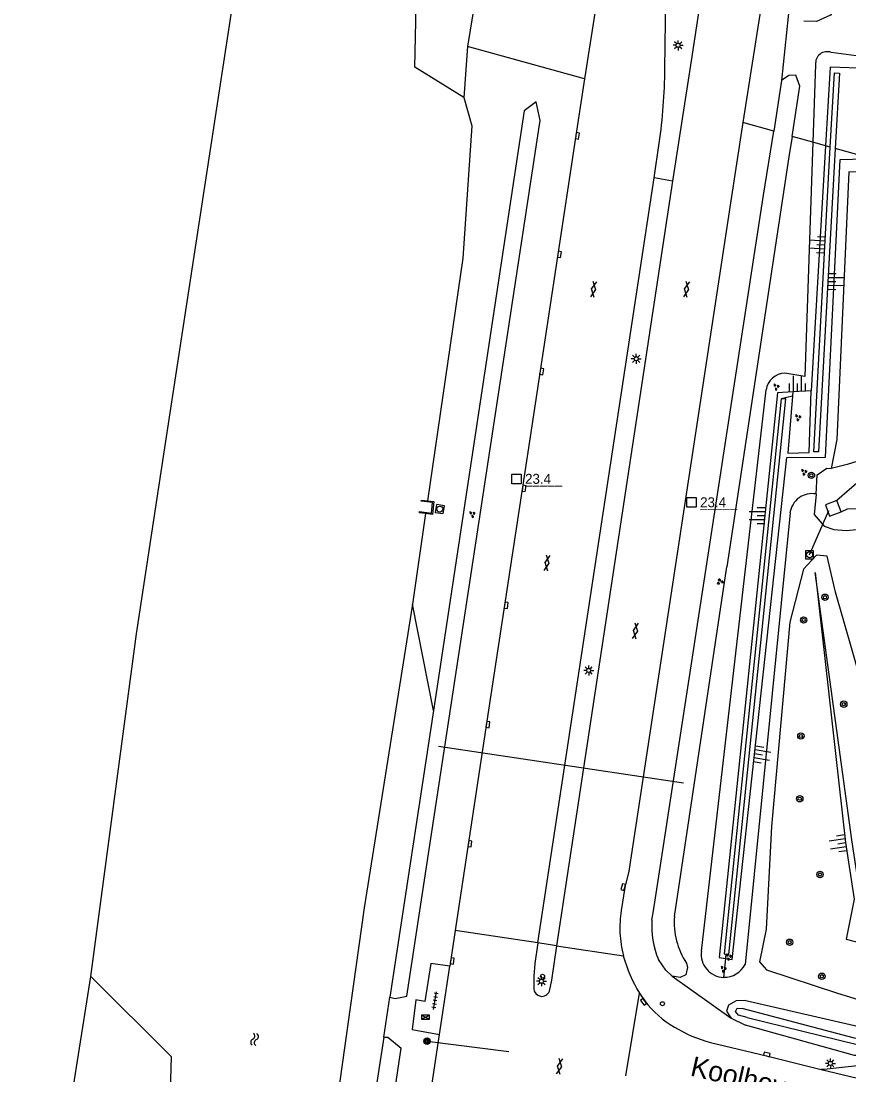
# Model space of a CAD drawing. Extents: x 125000 to 129004, y 397500 to 399008.
# Drawn here: x 126055.1 to 126158.9, y 398420 to 398552.1 of the extents above; entities that cross this region are included whole.
import ezdxf

# ---------------------------------------------------------------- set-up
doc = ezdxf.new("R2010")
doc.units = 0
for name, color, linetype in [('gg-afsc-geluidsscherm', 7, 'Continuous'), ('gg-anno-openbare ruimte label', 7, 'Continuous'), ('gg-knt-BGT kruinlijn', 7, 'Continuous'), ('gg-knt-bovenkant onderkant talud', 7, 'Continuous'), ('gg-knt-verharding', 7, 'Continuous'), ('gg-knt-verharding nz', 7, 'Continuous'), ('gg-kntw-bovenkant insteek waterloop', 7, 'Continuous'), ('gg-kntw-greppel-droge sloot', 7, 'Continuous'), ('gg-kntw-waterlijn', 7, 'Continuous'), ('gg-kwrk-duiker nz buis', 7, 'Continuous'), ('gg-kwrk-uitstroombak niveau min 01', 7, 'Continuous'), ('gt-anno-nummer hm paal', 7, 'Continuous'), ('gt-grn-groengrens', 7, 'Continuous'), ('gt-grn-groengrens NZ', 7, 'Continuous'), ('gt-grn-vlakafsluiter', 7, 'Continuous'), ('gt-grn-weggrens', 7, 'Continuous'), ('gt-knt-lijn portaal', 7, 'Continuous'), ('gt-symb-boom', 7, 'Continuous'), ('gt-symb-gesloten verharding', 7, 'Continuous'), ('gt-symb-groenvak', 7, 'Continuous'), ('gt-symb-hm paal', 7, 'Continuous'), ('gt-symb-kolk', 7, 'Continuous'), ('gt-symb-lichtmast', 7, 'Continuous'), ('gt-symb-portaalmast', 7, 'Continuous'), ('gt-symb-rioolschacht', 7, 'Continuous'), ('gt-symb-talud symbool', 7, 'Continuous'), ('gt-symb-tegel verharding', 7, 'Continuous'), ('gt-symb-verkeersregelinstallatiekast', 7, 'Continuous'), ('gt-symb-verkeersregelinstallatiepaal', 7, 'Continuous'), ('gt-symb-watersymbool', 7, 'Continuous'), ('gx-grn-maaiveld', 7, 'Continuous')]:
    doc.layers.add(name, color=color, linetype=linetype)

# ---------------------------------------------------------------- blocks, each defined once
blk = doc.blocks.new('gt0-LMAST')
at = {"layer": 'gt-symb-lichtmast'}
for p, q in [((-0.18, 0.17), (-0.45, 0.44)), ((-0.01, 0.25), (-0.01, 0.62)), ((0.17, 0.17), (0.44, 0.44)), ((-0.26, 0), (-0.63, 0)), ((-0.18, -0.18), (-0.45, -0.45)), ((-0.01, -0.25), (-0.01, -0.63)), ((0.44, -0.45), (0.17, -0.18)), ((0.24, 0), (0.62, 0))]:
    blk.add_line(p, q, dxfattribs=at)
blk.add_circle((-0.01, 0), 0.25, dxfattribs=at)
blk = doc.blocks.new('gt0-TALUD_1')
at = {"layer": 'gt-symb-talud symbool'}
for p, q in [((-1, -1), (-1, 0)), ((-0.5, -2), (-0.5, 0)), ((0, -1), (0, 0)), ((0.5, -2), (0.5, 0)), ((1, -1), (1, 0))]:
    blk.add_line(p, q, dxfattribs=at)
blk = doc.blocks.new('gt0-GRVAK')
at = {"layer": 'gt-symb-groenvak'}
for p, q in [((-0.11, 0.19), (-0.23, 0.24)), ((-0.18, 0.15), (0.09, 0.15)), ((-0.09, 0.21), (-0.16, 0.32)), ((-0.05, 0.21), (-0.05, 0.39)), ((0, 0.21), (0.06, 0.32)), ((0.01, 0.19), (0.13, 0.24)), ((0.26, -0.05), (0.2, 0.06)), ((0.3, -0.05), (0.3, 0.13)), ((0.35, -0.05), (0.41, 0.06)), ((-0.24, -0.23), (-0.36, -0.18)), ((-0.32, -0.26), (-0.05, -0.26)), ((-0.23, -0.21), (-0.29, -0.09)), ((-0.18, -0.2), (-0.18, -0.02)), ((-0.14, -0.21), (-0.07, -0.09)), ((-0.12, -0.23), (0, -0.18)), ((0.24, -0.07), (0.12, -0.02)), ((0.17, -0.11), (0.44, -0.11)), ((0.37, -0.07), (0.49, -0.02))]:
    blk.add_line(p, q, dxfattribs=at)
blk = doc.blocks.new('gt0-GESVH1')
at = {"layer": 'gt-symb-gesloten verharding'}
for p, q in [((-0.99, -0.26), (0.01, 0.24)), ((0.01, -0.26), (-0.99, 0.24)), ((0.01, 0.24), (1.01, -0.26)), ((1.01, 0.24), (0.01, -0.26))]:
    blk.add_line(p, q, dxfattribs=at)
blk = doc.blocks.new('gt0-BOOM')
at = {"layer": 'gt-symb-boom'}
for radius in [0.4, 0.2]:
    blk.add_circle((0, 0), radius, dxfattribs=at)
blk = doc.blocks.new('gt0-RS')
at = {"layer": 'gt-symb-rioolschacht'}
blk.add_lwpolyline([(-0.5, -0.5), (0.5, -0.5), (0.5, 0.5), (-0.5, 0.5)], close=True, dxfattribs=at)
blk.add_circle((0, 0), 0.375, dxfattribs=at)
blk = doc.blocks.new('gt0-HMpaal')
at = {"layer": 'gt-symb-hm paal'}
blk.add_lwpolyline([(-0.6, 0.6), (0.6, 0.6), (0.6, -0.6), (-0.6, -0.6)], close=True, dxfattribs=at)
blk = doc.blocks.new('gt0-KOLK')
at = {"layer": 'gt-symb-kolk'}
blk.add_lwpolyline([(0, 0), (0.37, 0), (0.37, 0.4), (-0.38, 0.4), (-0.38, 0), (0, 0)], dxfattribs=at)
blk = doc.blocks.new('gt0-VIPAAL')
at = {"layer": 'gt-symb-verkeersregelinstallatiepaal'}
blk.add_circle((0, 0), 0.25, dxfattribs=at)
blk = doc.blocks.new('gt0-PORTM')
at = {"layer": 'gt-symb-portaalmast'}
for radius in [0.4, 0.33, 0.27, 0.21, 0.15]:
    blk.add_circle((0, 0), radius, dxfattribs=at)
blk = doc.blocks.new('gt0-VRIKST')
at = {"layer": 'gt-symb-verkeersregelinstallatiekast'}
for p, q in [((-0.5, -0.25), (0.5, 0.25)), ((-0.5, 0.25), (0.5, -0.25))]:
    blk.add_line(p, q, dxfattribs=at)
blk.add_lwpolyline([(0.5, 0.25), (-0.5, 0.25), (-0.5, -0.25), (0.5, -0.25)], close=True, dxfattribs=at)
blk = doc.blocks.new('gt0-TEG1')
at = {"layer": 'gt-symb-tegel verharding'}
for p, q in [((-1.12, 0), (1.12, 0)), ((-0.9, -0.25), (-0.9, 0.25)), ((-0.45, -0.25), (-0.45, 0.25)), ((0, -0.25), (0, 0.25)), ((0.45, -0.25), (0.45, 0.25)), ((0.9, -0.25), (0.9, 0.25))]:
    blk.add_line(p, q, dxfattribs=at)
blk = doc.blocks.new('gt0-WA')
at = {"layer": 'gt-symb-watersymbool'}
for centre, start, end in [((-0.32, 0.02), 28.0725, 151.9275), ((0.43, 0.42), 208.0725, 331.9275), ((-0.32, -0.43), 28.0725, 151.9275), ((0.43, -0.03), 208.0725, 331.9275)]:
    blk.add_arc(centre, 0.425, start, end, dxfattribs=at)

msp = doc.modelspace()

# ---------------------------------------------------------------- linework, layer by layer
at = {"layer": 'gg-afsc-geluidsscherm'}
for points in [[(126156.6, 398536.33), (126157.11, 398545.62), (126157.74, 398545.59), (126157.23, 398536.16)], [(126157.23, 398536.16), (126155.14, 398498.11), (126154.52, 398498.1), (126156.6, 398536.33)], [(126150.43, 398504.77), (126143.29, 398435.14), (126143.54, 398435.11)], [(126143.54, 398435.11), (126143.89, 398435.06), (126151.03, 398504.74), (126150.43, 398504.77)]]:
    msp.add_lwpolyline(points, dxfattribs=at)
at = {"layer": 'gg-knt-BGT kruinlijn'}
for p, q in [((126156.01, 398536.5), (126154.2, 398505.77)), ((126154.2, 398505.77), (126151.92, 398505.62))]:
    msp.add_line(p, q, dxfattribs=at)
for points in [[(126196.61, 398728.05), (126161.36, 398546.18), (126156.59, 398546.33), (126156.01, 398536.5)], [(126143.49, 398434.58), (126144.3, 398434.45), (126151.15, 398497.42), (126156.01, 398497.45), (126157.84, 398534.78), (126160.93, 398534.85), (126160.98, 398535.11)], [(126151.92, 398505.62), (126150, 398505.5), (126142.66, 398434.72), (126143.49, 398434.58)], [(126146.17, 398427.19), (126145.08, 398427.48), (126144.72, 398427.91), (126144.91, 398428.33), (126145.54, 398428.32)], [(126146.17, 398427.19), (126159.97, 398423.77), (126160.92, 398423.8), (126160.96, 398424.29), (126159.65, 398424.58), (126145.54, 398428.32)]]:
    msp.add_lwpolyline(points, dxfattribs=at)
at = {"layer": 'gg-knt-bovenkant onderkant talud'}
for p, q in [((126154.76, 398546.67), (126154.42, 398536.94)), ((126140.44, 398435.5), (126148.55, 398505.88)), ((126151.55, 398490.46), (126145.92, 398433.83)), ((126146.03, 398429.31), (126160.72, 398425.93)), ((126143.95, 398427.38), (126144.15, 398427.08)), ((126144.15, 398427.08), (126145.98, 398426.22))]:
    msp.add_line(p, q, dxfattribs=at)
for points in [[(126194.86, 398728.47), (126160.48, 398547.68), (126156.72, 398548.19)], [(126154.42, 398536.94), (126153.4, 398507.57), (126150.9, 398507.99)], [(126162.33, 398534.73), (126162.01, 398533.11), (126158.92, 398533.23), (126157.4, 398499.66), (126156.71, 398496.02)], [(126149.21, 398451.11), (126148.55, 398438.27), (126147.73, 398434.15), (126148.6, 398433.16), (126157.51, 398430.23), (126164.87, 398427.96), (126171.13, 398425.89), (126171.8, 398426.91), (126168.28, 398439.02), (126164.73, 398453.91), (126160.49, 398469.3), (126157.27, 398480.5), (126156.2, 398485.04), (126154.89, 398485.15), (126153.22, 398483.4), (126151.51, 398476.76), (126149.21, 398451.11)], [(126159.59, 398442.02), (126158.61, 398436.98), (126161.65, 398436.2), (126160.88, 398439), (126159.28, 398449.44), (126154.69, 398483), (126158.52, 398449.12), (126159.59, 398442.02)], [(126146.03, 398429.31), (126144.79, 398429.28), (126143.83, 398428.74), (126143.57, 398427.95), (126143.95, 398427.38)], [(126160.72, 398425.93), (126161.83, 398425.38), (126162.43, 398424.53), (126162.32, 398423.31), (126161.59, 398422.43), (126159.64, 398422.43), (126145.98, 398426.22)]]:
    msp.add_lwpolyline(points, dxfattribs=at)
for centre, radius, start, end in [((126156.22, 398546.82), 1.47, 69.8361, 186.023), ((126150.96, 398505.55), 2.43, 91.402, 172.227), ((126154.33, 398490.05), 2.82, 79.7909, 171.5218), ((126143.31, 398435.11), 2.9, 172.315, 268.6462), ((126143.31, 398435.12), 2.9, 268.6698, 333.7108)]:
    msp.add_arc(centre, radius, start, end, dxfattribs=at)
at = {"layer": 'gg-knt-verharding'}
for p, q in [((126135.86, 398546.14), (126136.02, 398558.33)), ((126148.29, 398556.45), (126145.64, 398539.4)), ((126125.8, 398544.89), (126124.69, 398537.76)), ((126145.64, 398539.4), (126144.03, 398529.06)), ((126134.51, 398532.46), (126135.15, 398536.81)), ((126119.94, 398436.52), (126134.51, 398532.46)), ((126136.8, 398532.05), (126122.29, 398436.17)), ((126109.58, 398438.09), (126108.91, 398433.63)), ((126107.61, 398425.05), (126108.91, 398433.63)), ((126103.47, 398397.57), (126107.61, 398425.05)), ((126155.47, 398420.67), (126181.84, 398414.2))]:
    msp.add_line(p, q, dxfattribs=at)
for points in [[(126128.06, 398559.55), (126127.08, 398553.12), (126125.8, 398544.89)], [(126140.74, 398557.61), (126139.15, 398547.15), (126136.8, 398532.05)], [(126124.69, 398537.76), (126118.97, 398500), (126113.96, 398467.09), (126109.58, 398438.09)], [(126144.03, 398529.06), (126131.36, 398445.52), (126130.83, 398443.49), (126130.39, 398440.58)], [(126119.94, 398436.52), (126119.55, 398433.94), (126119.41, 398432.37), (126119.41, 398430.8)], [(126122.29, 398436.17), (126121.64, 398431.87), (126121.37, 398430.48)], [(126108.91, 398433.63), (126106.52, 398433.96), (126105.77, 398429.2), (126104.62, 398429.39), (126104.16, 398425.68), (126107.61, 398425.05)], [(126141.58, 398424.05), (126148.6, 398422.35), (126155.47, 398420.67)], [(126162.25, 398421.37), (126155.85, 398420.65), (126155.65, 398420.65), (126155.47, 398420.67)]]:
    msp.add_lwpolyline(points, dxfattribs=at)
for centre, radius, start, end in [((126064.91, 398546.8), 70.95, 351.9045, 359.4662), ((126144.33, 398438.37), 14.12, 170.9976, 182.3514), ((126144.87, 398438.48), 14.66, 182.6778, 194.1201), ((126147.61, 398439.49), 17.57, 195.1394, 211.7786), ((126120.43, 398430.85), 1.02, 182.5359, 338.8143), ((126147.57, 398439.46), 17.51, 211.7553, 215.6248), ((126143.55, 398437.15), 12.92, 217.6955, 239.9132), ((126145.35, 398439.12), 15.53, 237.8272, 255.957)]:
    msp.add_arc(centre, radius, start, end, dxfattribs=at)
at = {"layer": 'gg-knt-verharding nz'}
msp.add_line((126122.29, 398436.17), (126119.94, 398436.52), dxfattribs=at)
at = {"layer": 'gg-kntw-bovenkant insteek waterloop'}
for p, q in [((126105.86, 398490.37), (126104.21, 398479)), ((126134.24, 398439.4), (126134.42, 398440.57))]:
    msp.add_line(p, q, dxfattribs=at)
for points in [[(126110.66, 398542.54), (126104.52, 398546.36), (126104.76, 398557.87), (126107.84, 398581.42), (126113.76, 398616.03), (126120.84, 398659.3), (126127.63, 398719.14), (126122.25, 398729.36), (126117.37, 398729.58)], [(126191.19, 398729.36), (126165.51, 398592), (126157.77, 398554.82), (126156.63, 398552.89), (126154.88, 398552.07), (126153.27, 398552.13)], [(126073.36, 398500), (126082.45, 398559.25), (126089.19, 398602.57), (126102.6, 398690.36), (126107.73, 398722.89)], [(126110.66, 398542.54), (126111.64, 398539), (126110.53, 398522.38), (126106.1, 398491.97)], [(126063.89, 398432.3), (126069.59, 398475.28), (126073.36, 398500)], [(126173.96, 398493.51), (126173.26, 398495.45), (126171.55, 398497.19), (126170.28, 398497.39), (126161.68, 398497.45), (126158.72, 398496.53), (126156.71, 398496.02)], [(126154.83, 398492.82), (126154.94, 398495.22), (126156.15, 398496.05), (126156.71, 398496.02)], [(126154.83, 398492.82), (126154.56, 398490.27), (126155.84, 398488.78), (126157.06, 398488.37), (126158.59, 398488.24), (126171.43, 398489.44), (126173.02, 398490.26), (126173.3, 398490.85), (126173.96, 398493.51)], [(126104.21, 398479), (126098.16, 398440.94), (126095.07, 398418.91), (126091.52, 398396.32)], [(126073.09, 398391.14), (126074.01, 398422.25), (126063.89, 398432.3)]]:
    msp.add_lwpolyline(points, dxfattribs=at)
at = {"layer": 'gg-kntw-greppel-droge sloot'}
for p, q in [((126150.49, 398544.67), (126149.5, 398538.32)), ((126148.24, 398530.29), (126149.5, 398538.32)), ((126151.81, 398537.67), (126151.41, 398535.1)), ((126151.41, 398535.1), (126143.61, 398483.7)), ((126134.42, 398440.57), (126148.24, 398530.29)), ((126137.05, 398439.85), (126143.61, 398483.7)), ((126106.83, 398465.67), (126101.39, 398429.74))]:
    msp.add_line(p, q, dxfattribs=at)
for points in [[(126151.81, 398537.67), (126152.8, 398543.97), (126152.28, 398545.33), (126151.4, 398545.31), (126150.49, 398544.67)], [(126101.39, 398429.74), (126102.03, 398429.58), (126103.49, 398429.87), (126120.21, 398539.67), (126119.74, 398542.01), (126118.21, 398540.88), (126106.83, 398465.67)], [(126136.79, 398432.35), (126135.98, 398433.1), (126135.04, 398434.44)], [(126138.56, 398434.01), (126138.68, 398433.43), (126138.47, 398432.52), (126137.76, 398432.2), (126136.79, 398432.35)], [(126100.6, 398424.71), (126089.64, 398353.62), (126082.64, 398306.83)], [(126100.6, 398424.71), (126101.14, 398424.72), (126102.79, 398423.33)], [(126085.45, 398306.84), (126092.33, 398353.32), (126102.79, 398423.33)]]:
    msp.add_lwpolyline(points, dxfattribs=at)
for centre, radius, start, end in [((126146.48, 398439.17), 9.46, 175.8794, 213.1003), ((126145.24, 398438.63), 11.03, 176.033, 202.3745)]:
    msp.add_arc(centre, radius, start, end, dxfattribs=at)
at = {"layer": 'gg-kntw-waterlijn'}
msp.add_lwpolyline([(126157.96, 398490.57), (126158.75, 398490.98), (126170.23, 398491.1), (126171.71, 398492.71), (126171.61, 398493.71), (126169.83, 398495.18), (126161.44, 398494.92), (126159.92, 398494.18), (126157.42, 398492)], dxfattribs=at)
at = {"layer": 'gg-kwrk-duiker nz buis'}
for p, q in [((126154.01, 398485.21), (126156.4, 398490.75)), ((126107.47, 398461.19), (126138.18, 398456.6))]:
    msp.add_line(p, q, dxfattribs=at)
at = {"layer": 'gg-kwrk-uitstroombak niveau min 01'}
msp.add_line((126157.96, 398490.57), (126157.42, 398492), dxfattribs=at)
for points in [[(126105.86, 398490.37), (126105.08, 398490.47), (126105.1, 398490.62), (126106.58, 398490.43), (126106.72, 398491.74), (126105.31, 398491.92), (126105.33, 398492.07), (126106.1, 398491.97)], [(126106.1, 398491.97), (126106.88, 398491.87), (126106.72, 398490.26), (126105.86, 398490.37)], [(126157.42, 398492), (126155.98, 398491.45), (126156.52, 398490.03), (126157.96, 398490.57)]]:
    msp.add_lwpolyline(points, dxfattribs=at)
at = {"layer": 'gt-grn-groengrens'}
for p, q in [((126113.43, 398563.05), (126111.12, 398548.96)), ((126111.12, 398548.96), (126110.66, 398542.54)), ((126125.8, 398544.89), (126111.12, 398548.96)), ((126149.5, 398538.32), (126145.64, 398539.4)), ((126154.42, 398536.94), (126151.81, 398537.67)), ((126156.01, 398536.5), (126154.42, 398536.94)), ((126156.6, 398536.33), (126156.01, 398536.5)), ((126160.98, 398535.11), (126157.23, 398536.16)), ((126151.88, 398505.1), (126150.43, 398504.77)), ((126151.92, 398505.62), (126151.88, 398505.1)), ((126106.83, 398465.67), (126104.21, 398479)), ((126143.24, 398432.21), (126143.49, 398434.58)), ((126143.49, 398434.58), (126143.54, 398435.11)), ((126100.6, 398424.71), (126101.39, 398429.74))]:
    msp.add_line(p, q, dxfattribs=at)
msp.add_lwpolyline([(126151.88, 398505.1), (126151.28, 398497.95), (126153.96, 398498.01), (126154.2, 398505.77)], dxfattribs=at)
at = {"layer": 'gt-grn-groengrens NZ'}
for p, q in [((126151.52, 398554.73), (126150.49, 398544.67)), ((126136.79, 398432.35), (126144.15, 398427.08))]:
    msp.add_line(p, q, dxfattribs=at)
at = {"layer": 'gt-grn-vlakafsluiter'}
msp.add_line((126136.8, 398532.05), (126134.51, 398532.46), dxfattribs=at)
at = {"layer": 'gt-grn-weggrens'}
for p, q in [((126119.94, 398436.52), (126109.58, 398438.09)), ((126122.29, 398436.17), (126130.65, 398434.9)), ((126130.96, 398419.88), (126132.68, 398430.24))]:
    msp.add_line(p, q, dxfattribs=at)
at = {"layer": 'gt-knt-lijn portaal'}
msp.add_line((126106.04, 398424.21), (126116.29, 398422.91), dxfattribs=at)
at = {"layer": 'gx-grn-maaiveld'}
msp.add_line((126055.14, 398377.62), (126063.89, 398432.3), dxfattribs=at)

# ---------------------------------------------------------------- block references
at = {"layer": 'gt-symb-boom'}
for p in [(126154.23, 398495.17), (126155.93, 398479.88), (126153.26, 398477.02), (126158.29, 398466.47), (126152.91, 398462.47), (126152.77, 398454.61), (126155.31, 398445.11), (126151.51, 398436.62), (126155.54, 398432.35)]:
    msp.add_blockref('gt0-BOOM', p, dxfattribs=at)
at = {"layer": 'gt-symb-gesloten verharding'}
for p, rotation in [((126126.9, 398518.49), 81.43241009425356), ((126138.56, 398518.49), 81.43241009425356), ((126121.07, 398484.17), 81.43241009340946), ((126132.16, 398475.65), 81.43241009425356), ((126122.66, 398421.05), -99.0291988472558)]:
    msp.add_blockref('gt0-GESVH1', p, dxfattribs=dict(at, rotation=rotation))
at = {"layer": 'gt-symb-groenvak'}
for p, rotation in [((126149.82, 398506.3), -90.00000000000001), ((126152.55, 398502.46), -90.00000000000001), ((126153.3, 398495.62), -90.00000000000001), ((126111.71, 398490.32), -78.81367070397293), ((126143.87, 398434.82), -90.00000000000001), ((126143.2, 398433.3), -90.00000000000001)]:
    msp.add_blockref('gt0-GRVAK', p, dxfattribs=dict(at, rotation=rotation))
msp.add_blockref('gt0-GRVAK', (126142.77, 398481.83), dxfattribs=at)
at = {"layer": 'gt-symb-hm paal'}
for p in [(126117.25, 398494.7), (126139.2, 398491.77)]:
    msp.add_blockref('gt0-HMpaal', p, dxfattribs=at)
at = {"layer": 'gt-symb-kolk'}
for p, rotation in [((126124.69, 398537.76), -98.56758990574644), ((126122.45, 398522.89), -98.62422873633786), ((126120.21, 398508.21), -98.56758990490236), ((126118, 398493.55), -98.62422873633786), ((126115.77, 398478.89), -98.74616226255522), ((126113.47, 398463.93), -98.56758990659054), ((126111.22, 398448.99), -98.56758990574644), ((126130.83, 398443.49), 75.2272760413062), ((126109, 398434.3), -98.51093419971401), ((126133.33, 398429.25), 128.46294706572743), ((126148.6, 398422.35), -13.820935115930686)]:
    msp.add_blockref('gt0-KOLK', p, dxfattribs=dict(at, rotation=rotation))
at = {"layer": 'gt-symb-lichtmast'}
for p in [(126137.53, 398549.09), (126132.27, 398509.78), (126126.32, 398470.7), (126120.39, 398431.72), (126156.62, 398421.42)]:
    msp.add_blockref('gt0-LMAST', p, dxfattribs=at)
at = {"layer": 'gt-symb-portaalmast'}
msp.add_blockref('gt0-PORTM', (126106.04, 398424.21), dxfattribs=at)
at = {"layer": 'gt-symb-rioolschacht', "rotation": 81.2538377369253}
msp.add_blockref('gt0-RS', (126107.64, 398490.93), dxfattribs=at)
at = {"layer": 'gt-symb-rioolschacht'}
msp.add_blockref('gt0-RS', (126154.01, 398485.21), dxfattribs=at)
at = {"layer": 'gt-symb-talud symbool'}
for p, xscale, yscale, rotation in [((126155.93, 398524.06), 0.999801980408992, 0.9998019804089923, -93.44049487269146), ((126156.31, 398519.45), 1.000012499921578, 1.0000124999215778, 89.71352349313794), ((126147.1, 398460.23), 1.00036893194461, 1.0003689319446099, 80.622420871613), ((126158.52, 398449.12), 1.000310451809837, 1.000310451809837, -81.37577126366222)]:
    msp.add_blockref('gt0-TALUD_1', p, dxfattribs=dict(at, xscale=xscale, yscale=yscale, rotation=rotation))
for p, rotation in [((126152.43, 398505.66), 180), ((126148.41, 398490.14), -90.00000000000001)]:
    msp.add_blockref('gt0-TALUD_1', p, dxfattribs=dict(at, rotation=rotation))
at = {"layer": 'gt-symb-tegel verharding', "rotation": 80.03848340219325}
msp.add_blockref('gt0-TEG1', (126107.04, 398429.3), dxfattribs=at)
at = {"layer": 'gt-symb-verkeersregelinstallatiekast'}
msp.add_blockref('gt0-VRIKST', (126105.83, 398427.21), dxfattribs=at)
at = {"layer": 'gt-symb-verkeersregelinstallatiepaal'}
for p in [(126120.52, 398432.35), (126135.56, 398428.91)]:
    msp.add_blockref('gt0-VIPAAL', p, dxfattribs=at)
at = {"layer": 'gt-symb-watersymbool', "rotation": 84.03296237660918}
msp.add_blockref('gt0-WA', (126084.4, 398424.37), dxfattribs=at)

# ---------------------------------------------------------------- texts
at = {"layer": 'gg-anno-openbare ruimte label'}
msp.add_text('Koolhovenlaan', height=2.5, rotation=347.1, dxfattribs=at).set_placement((126138.93, 398419.91))
at = {"layer": 'gt-anno-nummer hm paal'}
for p in [(126118.33, 398494.1), (126140.28, 398491.16)]:
    msp.add_text('23.4', height=1.25, dxfattribs=at).set_placement(p)
at = {"layer": 'gt-symb-hm paal'}
for p in [(126118.33, 398494.1), (126140.28, 398491.16)]:
    msp.add_text('_____', height=1.25, dxfattribs=at).set_placement(p)

doc.saveas('drawing.dxf')
